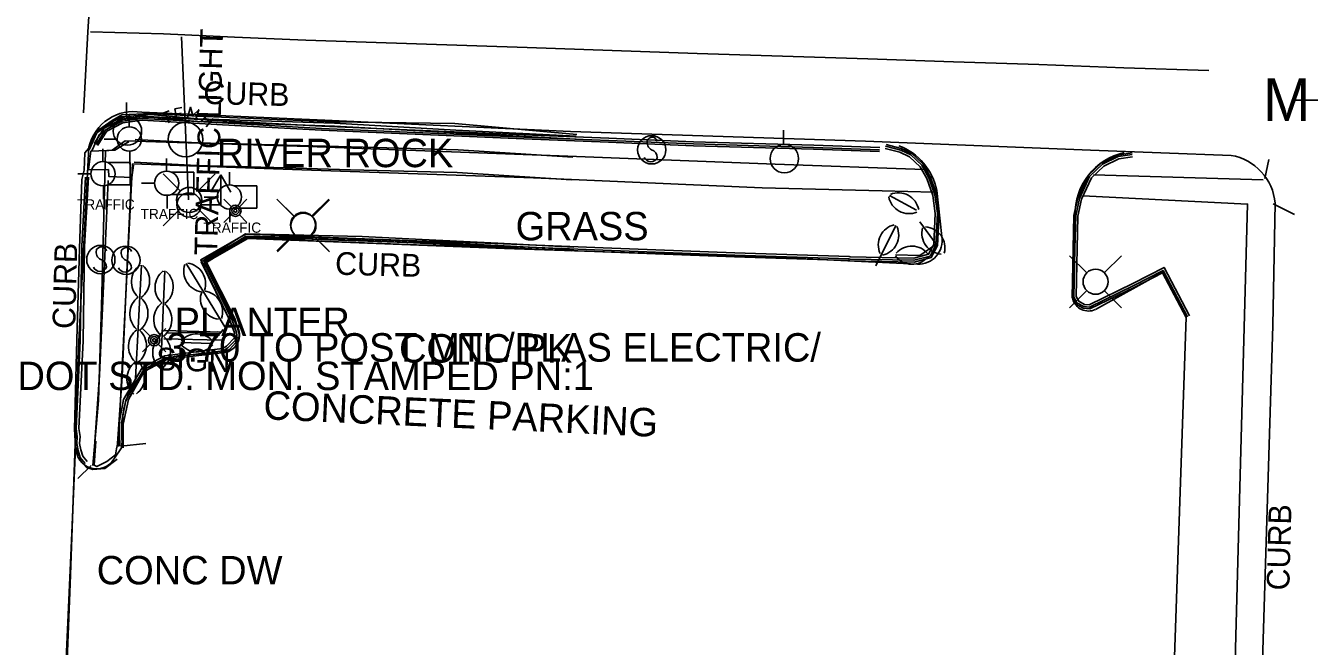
# Model space of a CAD drawing. Extents: x 978516 to 993312, y 1836504 to 1846212.
# Drawn here: x 992520.8 to 992746.7, y 1843805 to 1843914.2 of the extents above; entities that cross this region are included whole.
import ezdxf

# ---------------------------------------------------------------- set-up
doc = ezdxf.new("R2010")
doc.units = 0
for name, color, linetype in [('S_CURB', 7, 'Continuous'), ('S_CURB_ANNOT', 7, 'Continuous'), ('S_DRIVEWAY', 7, 'Continuous'), ('S_EDGE_PAVEMENT', 7, 'Continuous'), ('S_MANHOLE', 7, 'Continuous'), ('S_PARKING', 7, 'Continuous'), ('S_PARKING_ANNOT', 7, 'Continuous'), ('S_PAVEMENT_CROWN', 7, 'Continuous'), ('S_PRIMARY_CTL_ANNOT', 7, 'Continuous'), ('S_SIDEWALK', 7, 'Continuous'), ('S_SIGN', 7, 'Continuous'), ('S_SIGN_ANNOT', 7, 'Continuous'), ('S_SPRINKLER_HEAD', 7, 'Continuous'), ('S_SURVEY_TEXT_ANNOT', 7, 'Continuous'), ('S_TELEPHONE_UTILITIES', 7, 'Continuous'), ('S_TRAFFIC_SIGNAL', 7, 'Continuous'), ('S_TRAFFIC_SIGNAL_ANNOT', 7, 'Continuous'), ('S_TREE', 7, 'Continuous'), ('S_UTILITY_POLE', 7, 'Continuous')]:
    doc.layers.add(name, color=color, linetype=linetype)

msp = doc.modelspace()

# ---------------------------------------------------------------- linework, layer by layer
at = {"layer": 'S_CURB'}
for points in [[(992617.67, 1843894.74), (992596.51, 1843895.82), (992575.17, 1843897.02), (992551.08, 1843897.81), (992542.77, 1843898.58), (992537.62, 1843898.18), (992536.07, 1843897.27), (992533.34, 1843895.32), (992531.96, 1843892.37)], [(992617.65, 1843894.24), (992596.48, 1843895.32), (992575.15, 1843896.52), (992551.05, 1843897.31), (992542.76, 1843898.08), (992537.77, 1843897.69), (992536.35, 1843896.85), (992533.74, 1843894.99), (992532.42, 1843892.16)], [(992532.88, 1843893.49), (992534.59, 1843896.15), (992537.69, 1843897.76), (992541.28, 1843898.28), (992555.47, 1843897.47), (992572.89, 1843896.5), (992590.69, 1843895.73), (992608.49, 1843894.97), (992623.4, 1843894.38), (992638.32, 1843893.78), (992659.46, 1843893.19), (992671.09, 1843892.76)], [(992533.22, 1843893.28), (992534.87, 1843895.84), (992537.81, 1843897.38), (992541.3, 1843897.88), (992555.45, 1843897.07), (992572.87, 1843896.1), (992590.67, 1843895.33), (992608.47, 1843894.57), (992623.39, 1843893.98), (992638.3, 1843893.38), (992659.45, 1843892.79), (992671.07, 1843892.36)], [(992672.11, 1843893), (992674.78, 1843892.31), (992676.54, 1843891.48), (992678.49, 1843889.63), (992679.73, 1843887.44), (992680.79, 1843884.42), (992681.23, 1843881.2), (992680.97, 1843875.58), (992679.94, 1843873.67), (992677.11, 1843872.92), (992665.81, 1843873.12), (992665.63, 1843873.18), (992645.56, 1843873.85), (992622.38, 1843874.7), (992603.33, 1843875.47), (992589.59, 1843875.97), (992575.85, 1843876.47), (992559.61, 1843877.11), (992552.14, 1843872.85), (992557.17, 1843862.37)], [(992672.01, 1843892.61), (992674.64, 1843891.93), (992676.31, 1843891.14), (992678.17, 1843889.38), (992679.36, 1843887.28), (992680.4, 1843884.33), (992680.83, 1843881.18), (992680.58, 1843875.69), (992679.67, 1843874.01), (992677.07, 1843873.32), (992665.87, 1843873.52), (992665.7, 1843873.58), (992645.58, 1843874.25), (992622.39, 1843875.09), (992603.35, 1843875.87), (992589.61, 1843876.37), (992575.86, 1843876.87), (992559.51, 1843877.51), (992551.62, 1843873.01), (992556.81, 1843862.2)], [(992715.52, 1843891.51), (992713.01, 1843891.15), (992710.26, 1843889.83), (992708, 1843887.67), (992706.21, 1843883.82), (992705.56, 1843880.76), (992705.43, 1843875), (992705.25, 1843866.44), (992705.79, 1843865.44), (992706.97, 1843864.77), (992707.98, 1843864.69), (992715.82, 1843868.49), (992720.94, 1843871.14), (992725.25, 1843862.99)], [(992715.58, 1843891.11), (992713.13, 1843890.76), (992710.49, 1843889.5), (992708.33, 1843887.43), (992706.59, 1843883.7), (992705.96, 1843880.71), (992705.83, 1843874.99), (992705.65, 1843866.54), (992706.09, 1843865.73), (992707.09, 1843865.16), (992707.91, 1843865.1), (992715.64, 1843868.85), (992721.11, 1843871.68), (992725.6, 1843863.18)], [(992738.87, 1843887.31), (992739.56, 1843890.65)], [(992531.36, 1843887.55), (992530.68, 1843875.38), (992530.42, 1843858.8), (992529.67, 1843843.3), (992529.86, 1843841.92), (992529.8, 1843840.69), (992530.04, 1843839.49), (992530.39, 1843838.23), (992531.25, 1843837.21)], [(992531.86, 1843887.53), (992531.18, 1843875.37), (992530.92, 1843858.78), (992530.17, 1843843.33), (992530.37, 1843841.94), (992530.3, 1843840.72), (992530.53, 1843839.6), (992530.84, 1843838.47), (992531.63, 1843837.53)], [(992740.3, 1843882.86), (992744.07, 1843880.96)], [(992617.27, 1843875.24), (992603.91, 1843875.91), (992590.56, 1843876.58), (992579.99, 1843877.08), (992559.46, 1843877.56), (992551.7, 1843872.67), (992556.76, 1843862.23), (992557.53, 1843860.15), (992557.62, 1843859.32), (992556.14, 1843857.82), (992555.43, 1843857.4), (992545.32, 1843856.15), (992541.29, 1843854.01), (992538.04, 1843848.45), (992537.26, 1843844.36), (992537.39, 1843840.25)], [(992617.25, 1843874.84), (992603.89, 1843875.51), (992590.54, 1843876.18), (992579.97, 1843876.68), (992559.57, 1843877.16), (992552.22, 1843872.52), (992557.12, 1843862.39), (992557.93, 1843860.25), (992558.04, 1843859.18), (992556.39, 1843857.51), (992555.57, 1843857.01), (992545.44, 1843855.77), (992541.58, 1843853.71), (992538.42, 1843848.31), (992537.66, 1843844.32), (992537.79, 1843840.26)], [(992537.53, 1843840.24), (992541.95, 1843840.7)], [(992532.33, 1843836.86), (992529.99, 1843834.53)]]:
    msp.add_lwpolyline(points, dxfattribs=at)
at = {"layer": 'S_DRIVEWAY'}
for points in [[(992672.19, 1843893.29), (992674.88, 1843892.59), (992676.71, 1843891.73), (992678.73, 1843889.82), (992680, 1843887.57), (992681.08, 1843884.5), (992681.53, 1843881.22), (992681.27, 1843875.5), (992680.14, 1843873.41), (992677.15, 1843872.62), (992665.77, 1843872.82), (992665.58, 1843872.88), (992645.55, 1843873.55), (992622.36, 1843874.4), (992603.32, 1843875.17), (992589.58, 1843875.67), (992575.84, 1843876.17), (992559.68, 1843876.8), (992552.54, 1843872.73), (992557.44, 1843862.5)], [(992715.48, 1843891.81), (992712.92, 1843891.44), (992710.09, 1843890.08), (992707.76, 1843887.85), (992705.92, 1843883.92), (992705.26, 1843880.8), (992705.13, 1843875.01), (992704.95, 1843866.36), (992705.57, 1843865.22), (992706.88, 1843864.48), (992708.04, 1843864.38), (992715.95, 1843868.22), (992720.81, 1843870.74), (992724.98, 1843862.85)], [(992529.58, 1843840.07), (992529.73, 1843839.7), (992530.03, 1843838.26), (992530.63, 1843837.46), (992531.52, 1843836.5), (992532.61, 1843836.15), (992534.76, 1843836.33), (992536.88, 1843837.97)]]:
    msp.add_lwpolyline(points, dxfattribs=at)
at = {"layer": 'S_EDGE_PAVEMENT'}
for points in [[(992530.99, 1843898.83), (992531.76, 1843913.1), (992532.4, 1843923.07)], [(992617.8, 1843895.02), (992596.34, 1843897.01), (992574.93, 1843897.3), (992551.05, 1843898.26), (992542.82, 1843898.72), (992537.71, 1843898.51), (992536.05, 1843897.49), (992533.12, 1843895.47), (992531.91, 1843892.62), (992531.19, 1843891.83), (992531.11, 1843888.76), (992530.71, 1843887.16), (992530.28, 1843875.01), (992529.81, 1843858.92), (992529.38, 1843843.24), (992529.57, 1843840.08), (992528.89, 1843823.62), (992528.31, 1843810.6), (992527.72, 1843797.58)], [(992533.47, 1843893.11), (992535.08, 1843895.61), (992537.91, 1843897.09), (992541.31, 1843897.58), (992555.43, 1843896.77), (992572.86, 1843895.8), (992590.66, 1843895.04), (992608.46, 1843894.27), (992623.38, 1843893.68), (992638.29, 1843893.08), (992659.44, 1843892.49), (992671.06, 1843892.06)], [(992732.9, 1843891.37), (992708.14, 1843892.31), (992668.55, 1843893.86), (992616.65, 1843895.58), (992573.45, 1843897.54), (992541.25, 1843898.95)], [(992531.92, 1843892.81), (992530.15, 1843858.62), (992528.61, 1843816), (992526.44, 1843760.98), (992524.37, 1843693.54), (992523.34, 1843673.53), (992522.91, 1843662.91)], [(992734.26, 1843661.27), (992735.41, 1843691.46), (992736.76, 1843732.53), (992738.42, 1843802.41), (992740.22, 1843861.45), (992740.66, 1843882.97)]]:
    msp.add_lwpolyline(points, dxfattribs=at)
for centre, radius, start, end in [((992539.8, 1843890.99), 8.09, 79.7156, 166.9698), ((992731.35, 1843882.16), 9.34, 4.9714, 80.4766)]:
    msp.add_arc(centre, radius, start, end, dxfattribs=at)
at = {"layer": 'S_MANHOLE'}
msp.add_line((992744.05, 1843901.07), (992748.22, 1843901.07), dxfattribs=at)
at = {"layer": 'S_PARKING'}
for points in [[(992682.02, 1843877.1), (992681.11, 1843885.18)], [(992705.46, 1843880.82), (992705.03, 1843866.09)], [(992705.46, 1843880.82), (992705.03, 1843866.09)], [(992705.46, 1843880.82), (992705.03, 1843866.09)], [(992616.86, 1843874.58), (992601.74, 1843875.33), (992579.86, 1843876.49), (992559.56, 1843876.87), (992552.65, 1843872.53), (992557.61, 1843862.66), (992558.39, 1843860), (992558.3, 1843859.06), (992556.69, 1843857.21), (992555.35, 1843856.66), (992545.75, 1843855.51), (992541.64, 1843853.36), (992538.88, 1843848.43), (992537.98, 1843844.12), (992537.97, 1843839.96)], [(992552.37, 1843872.48), (992559.9, 1843876.78), (992605.07, 1843875.01), (992654.39, 1843873.38), (992677.7, 1843872.26)], [(992558.07, 1843861.21), (992552.37, 1843872.48)], [(992709.02, 1843864.25), (992720.99, 1843870.88), (992725.01, 1843862.9), (992722.13, 1843779.26), (992720.67, 1843720.73), (992702.24, 1843709.27)], [(992709.02, 1843864.25), (992720.99, 1843870.88), (992725.01, 1843862.9), (992722.13, 1843779.26), (992720.67, 1843720.73), (992702.24, 1843709.27)], [(992709.02, 1843864.25), (992720.99, 1843870.88), (992725.01, 1843862.9), (992722.13, 1843779.26), (992720.67, 1843720.73), (992702.24, 1843709.27)], [(992548.13, 1843856.2), (992554.89, 1843856.67)], [(992536.32, 1843837.98), (992537.69, 1843839.97), (992537.97, 1843842.83)]]:
    msp.add_lwpolyline(points, dxfattribs=at)
for centre, radius, start, end in [((992716.5, 1843881.09), 11.04, 102.5049, 181.4041), ((992716.5, 1843881.09), 11.04, 102.5049, 181.4041), ((992716.5, 1843881.09), 11.04, 102.5049, 181.4041), ((992677.93, 1843876.4), 4.15, 266.8349, 9.6651), ((992707.82, 1843866.9), 2.9, 196.2165, 294.3022), ((992707.82, 1843866.9), 2.9, 196.2165, 294.3022), ((992707.82, 1843866.9), 2.9, 196.2165, 294.3022), ((992555.31, 1843859.76), 3.11, 262.2576, 27.7625), ((992533.27, 1843839.83), 3.58, 177.6495, 328.6929)]:
    msp.add_arc(centre, radius, start, end, dxfattribs=at)
for centre, major_axis, ratio, start_param, end_param in [((992670.67, 1843883.12), (1.27, 10.57), 0.999856, 5.026701, 6.039939), ((992549.64, 1843844.55), (-10.44, -5.48), 0.99623, 4.358973, 5.945381)]:
    msp.add_ellipse(centre, major_axis=major_axis, ratio=ratio, start_param=start_param, end_param=end_param, dxfattribs=at)
at = {"layer": 'S_PAVEMENT_CROWN'}
msp.add_lwpolyline([(992532.24, 1843913.1), (992545.04, 1843912.75), (992557.56, 1843912.19), (992570.08, 1843911.63), (992589.56, 1843910.99), (992609.04, 1843910.35), (992623.99, 1843909.84), (992638.94, 1843909.32), (992653.98, 1843908.82), (992669.01, 1843908.33), (992684.05, 1843907.83), (992699.08, 1843907.33), (992714.03, 1843906.8), (992728.99, 1843906.28)], dxfattribs=at)
at = {"layer": 'S_SIDEWALK'}
for points in [[(992538.95, 1843893.77), (992538.62, 1843893.61), (992536.48, 1843892.29), (992532.25, 1843892.11), (992531.86, 1843888.84), (992535.36, 1843888.88), (992535.45, 1843887.64), (992539.51, 1843887.48), (992539.78, 1843889.65)], [(992678.88, 1843888.92), (992652.68, 1843889.85), (992614.69, 1843891.31), (992570.5, 1843892.94), (992545.5, 1843893.72), (992538.34, 1843893.91), (992536.03, 1843892.27), (992534.87, 1843892.18), (992534.13, 1843864.87), (992533.61, 1843848.26), (992532.62, 1843836.84)], [(992617.07, 1843891.07), (992596.93, 1843892.37), (992578.08, 1843892.85), (992564.58, 1843893.22), (992551.08, 1843893.58), (992540.09, 1843894.16)], [(992537.08, 1843840.19), (992538.05, 1843859.91), (992539.63, 1843889.88), (992569.4, 1843888.86), (992610.17, 1843887.44), (992650.42, 1843885.69), (992671.53, 1843885.13), (992680.56, 1843884.91)], [(992616.82, 1843887.08), (992596.75, 1843888.37), (992577.98, 1843888.85), (992564.45, 1843889.22), (992550.92, 1843889.58), (992539.87, 1843890.17)], [(992532.95, 1843841.01), (992533.78, 1843852.7), (992534.6, 1843871), (992535.35, 1843886.97)], [(992536.94, 1843840.72), (992537.78, 1843852.47), (992538.6, 1843870.82), (992539.35, 1843886.78)], [(992708.72, 1843887.94), (992738.55, 1843887.09)], [(992706.82, 1843884.24), (992735.81, 1843882.82), (992733.91, 1843813.42), (992731.56, 1843725.37), (992729.74, 1843663.38)], [(992533.13, 1843841.1), (992532.86, 1843836.89), (992533.33, 1843836.65), (992535.06, 1843837.53), (992536.61, 1843838.74), (992536.76, 1843839.79), (992537.03, 1843840.81)]]:
    msp.add_lwpolyline(points, dxfattribs=at)
at = {"layer": 'S_SIGN'}
msp.add_line((992545.55, 1843860.11), (992554.5, 1843860.35), dxfattribs=at)
for points in [[(992555.27, 1843858.85), (992545.12, 1843859.12)], [(992545.16, 1843860.58), (992555.31, 1843860.31)]]:
    msp.add_lwpolyline(points, dxfattribs=at)
for centre in [(992630.96, 1843892.35), (992534.03, 1843873.06), (992538.44, 1843872.94)]:
    msp.add_circle(centre, 2.49, dxfattribs=at)
for centre, radius, start, end in [((992631.64, 1843893.67), 1.5, 167.1196, 241.9813), ((992631.03, 1843893.62), 0.95, 16.5258, 156.8957), ((992630.81, 1843891.53), 1.28, 204.641, 335.359), ((992630.55, 1843891.01), 1.4, 358.6529, 73.7063), ((992534.11, 1843874.33), 0.95, 16.5258, 156.8957), ((992538.51, 1843874.21), 0.95, 16.5258, 156.8957), ((992534.72, 1843874.39), 1.5, 167.1196, 241.9813), ((992533.62, 1843871.72), 1.4, 358.6529, 73.7063), ((992539.12, 1843874.27), 1.5, 167.1196, 241.9813), ((992538.03, 1843871.6), 1.4, 358.6529, 73.7063), ((992533.88, 1843872.24), 1.28, 204.641, 335.359), ((992538.29, 1843872.12), 1.28, 204.641, 335.359)]:
    msp.add_arc(centre, radius, start, end, dxfattribs=at)
at = {"layer": 'S_SPRINKLER_HEAD'}
for p, q in [((992557, 1843882.34), (992555.66, 1843883.68)), ((992558.41, 1843882.34), (992559.75, 1843883.68)), ((992557, 1843880.93), (992555.66, 1843879.59)), ((992558.41, 1843880.93), (992559.75, 1843879.59)), ((992542.72, 1843859.58), (992541.38, 1843860.92)), ((992544.13, 1843859.58), (992545.47, 1843860.92)), ((992542.72, 1843858.17), (992541.38, 1843856.83)), ((992544.13, 1843858.17), (992545.47, 1843856.83))]:
    msp.add_line(p, q, dxfattribs=at)
for centre, radius in [((992557.71, 1843881.64), 0.994), ((992557.71, 1843881.64), 0.634), ((992557.71, 1843881.64), 0.274), ((992543.42, 1843858.87), 0.994), ((992543.42, 1843858.87), 0.634), ((992543.42, 1843858.87), 0.274)]:
    msp.add_circle(centre, radius, dxfattribs=at)
at = {"layer": 'S_TELEPHONE_UTILITIES'}
for p, q in [((992548.31, 1843899.79), (992547.07, 1843899.56)), ((992544.63, 1843898.67), (992546.06, 1843899.21)), ((992545.36, 1843898.98), (992546.06, 1843897.12)), ((992547.07, 1843899.56), (992547.42, 1843897.66)), ((992548.19, 1843898.79), (992547.26, 1843898.63)), ((992547.42, 1843897.66), (992548.66, 1843897.86)), ((992551.6, 1843897.24), (992552.84, 1843898.71)), ((992552.26, 1843898.01), (992553.23, 1843897.2)), ((992553.81, 1843897.89), (992552.57, 1843896.42))]:
    msp.add_line(p, q, dxfattribs=at)
msp.add_lwpolyline([(992550.71, 1843897.55), (992551.25, 1843899.41), (992550.21, 1843898.4), (992549.82, 1843899.83), (992549.28, 1843897.97)], dxfattribs=at)
msp.add_circle((992548.95, 1843894.17), 3.05, dxfattribs=at)
at = {"layer": 'S_TRAFFIC_SIGNAL'}
msp.add_lwpolyline([(992549.47, 1843883.57), (992548.25, 1843912.25)], dxfattribs=at)
at = {"layer": 'S_TREE'}
for points in [[(992672.7, 1843884.04), (992672.79, 1843884)], [(992672.78, 1843884.32), (992677.57, 1843881.74)], [(992673.88, 1843873.9), (992678.14, 1843873.79), (992681, 1843875.74), (992678.15, 1843879.71)], [(992673.89, 1843879.05), (992670.38, 1843871.95)], [(992673.62, 1843879.12), (992673.57, 1843879.03)], [(992673.93, 1843873.62), (992674.03, 1843873.62)], [(992541.16, 1843872.08), (992540.15, 1843852.12)], [(992540.88, 1843872.03), (992540.88, 1843871.93)], [(992545.28, 1843871.05), (992544.66, 1843855.88)], [(992545, 1843871), (992545, 1843870.9)], [(992548.85, 1843872.14), (992548.9, 1843872.05)], [(992549.05, 1843872.34), (992556.02, 1843860.94)], [(992548.1, 1843858.48), (992553.49, 1843858.31), (992555.57, 1843860.73)], [(992548.15, 1843858.2), (992548.25, 1843858.2)]]:
    msp.add_lwpolyline(points, dxfattribs=at)
for centre, start, end in [((992676.23, 1843884.77), 190.8887, 292.4856), ((992674.36, 1843881.15), 10.8887, 112.4856), ((992674.46, 1843875.62), 102.8918, 204.4887), ((992670.78, 1843877.36), 282.8918, 24.4887), ((992682.13, 1843877.66), 164.8299, 266.4268), ((992678.91, 1843875.16), 344.8299, 86.4268), ((992676.72, 1843871.79), 37.6879, 139.2848), ((992676.76, 1843875.86), 217.6879, 319.2848), ((992543.05, 1843869.16), 126.3098, 227.9067), ((992538.98, 1843869.3), 306.3098, 47.9067), ((992547.2, 1843868.15), 126.8748, 228.4717), ((992543.13, 1843868.25), 306.8748, 48.4717), ((992552.26, 1843870.99), 160.6388, 262.2357), ((992548.82, 1843868.81), 340.6388, 82.2357), ((992542.77, 1843863.52), 126.3098, 227.9067), ((992538.69, 1843863.57), 306.3098, 47.9067), ((992555.21, 1843866.17), 160.6388, 262.2357), ((992551.81, 1843863.91), 340.6388, 82.2357), ((992546.97, 1843862.51), 126.8748, 228.4717), ((992542.89, 1843862.52), 306.8748, 48.4717), ((992542.53, 1843857.77), 126.3098, 227.9067), ((992538.41, 1843857.93), 306.3098, 47.9067), ((992546.79, 1843856.76), 126.8748, 228.4717), ((992542.66, 1843856.87), 306.8748, 48.4717), ((992550.92, 1843856.35), 37.4239, 139.0208), ((992550.98, 1843860.43), 217.4239, 319.0208), ((992542.26, 1843852.1), 126.3098, 227.9067), ((992538.13, 1843852.38), 306.3098, 47.9067)]:
    msp.add_arc(centre, 3.64, start, end, dxfattribs=at)
at = {"layer": 'S_UTILITY_POLE'}
for p, q in [((992538.57, 1843898.18), (992538.57, 1843900.66)), ((992539.04, 1843896.36), (992539.04, 1843898.61)), ((992654.15, 1843893.33), (992654.15, 1843895.81)), ((992536.94, 1843894.23), (992534.62, 1843894.23)), ((992534.4, 1843890.25), (992534.4, 1843892.5)), ((992539.11, 1843889.81), (992539.11, 1843892.14)), ((992545.61, 1843888.59), (992545.61, 1843890.84)), ((992539.21, 1843890.1), (992535.33, 1843890.1)), ((992539.21, 1843886.19), (992539.21, 1843890.1)), ((992532.31, 1843888.12), (992529.99, 1843888.12)), ((992543.52, 1843886.46), (992541.19, 1843886.46)), ((992547.98, 1843885.12), (992545, 1843888.11)), ((992550.42, 1843888.43), (992546.54, 1843888.43)), ((992550.42, 1843884.52), (992550.42, 1843888.43)), ((992551.16, 1843885.12), (992554.15, 1843888.11)), ((992555.13, 1843887.98), (992553.35, 1843884.88)), ((992555.13, 1843882.67), (992555.13, 1843887.98)), ((992555.13, 1843887.98), (992556.91, 1843884.92)), ((992556.66, 1843886.18), (992556.66, 1843888.43)), ((992534.48, 1843883.7), (992534.48, 1843886.03)), ((992539.21, 1843886.19), (992535.33, 1843886.19)), ((992545.69, 1843882.04), (992545.69, 1843884.36)), ((992550.42, 1843884.52), (992546.54, 1843884.52)), ((992554.57, 1843884.05), (992552.24, 1843884.05)), ((992561.47, 1843886.03), (992557.59, 1843886.03)), ((992561.47, 1843882.12), (992561.47, 1843886.03)), ((992547.98, 1843881.95), (992545, 1843878.96)), ((992551.16, 1843881.95), (992554.15, 1843878.96)), ((992551.6, 1843882.67), (992555.13, 1843882.67)), ((992556.74, 1843879.63), (992556.74, 1843881.96)), ((992561.47, 1843882.12), (992557.59, 1843882.12)), ((992568, 1843880.72), (992565.02, 1843883.7)), ((992568.08, 1843880.59), (992565.1, 1843883.58)), ((992571.18, 1843880.72), (992574.16, 1843883.7)), ((992571.26, 1843880.59), (992574.25, 1843883.58)), ((992568, 1843877.54), (992565.02, 1843874.56)), ((992568.08, 1843877.41), (992565.1, 1843874.43)), ((992571.18, 1843877.54), (992574.16, 1843874.56)), ((992571.26, 1843877.41), (992574.25, 1843874.43)), ((992707.47, 1843870.75), (992704.48, 1843873.73)), ((992710.65, 1843870.75), (992713.63, 1843873.73)), ((992707.47, 1843867.57), (992704.48, 1843864.58)), ((992710.65, 1843867.57), (992713.63, 1843864.58))]:
    msp.add_line(p, q, dxfattribs=at)
for centre, radius in [((992538.71, 1843895.66), 2.5), ((992539.04, 1843894.25), 2.13), ((992654.3, 1843890.81), 2.5), ((992534.41, 1843888.14), 2.13), ((992545.61, 1843886.48), 2.13), ((992549.58, 1843883.54), 2.21), ((992549.54, 1843882.66), 2.13), ((992556.66, 1843884.07), 2.13), ((992569.6, 1843879.14), 2.21), ((992569.68, 1843879.01), 2.21), ((992709.06, 1843869.16), 2.21)]:
    msp.add_circle(centre, radius, dxfattribs=at)

# ---------------------------------------------------------------- texts
at = {"layer": 'S_CURB_ANNOT'}
for rotation, p in [(358.4864, (992552.02, 1843900.43)), (88.4864, (992529.51, 1843860.81)), (358.4864, (992575.21, 1843870.4)), (88.4864, (992743.14, 1843814.83))]:
    msp.add_text('CURB', height=4, rotation=rotation, dxfattribs=at).set_placement(p)
at = {"layer": 'S_MANHOLE'}
msp.add_text('M', height=7.46, dxfattribs=at).set_placement((992738.54, 1843897.45))
at = {"layer": 'S_PARKING_ANNOT'}
msp.add_text('CONCRETE PARKING', height=5.0005, rotation=357.4231, dxfattribs=at).set_placement((992562.56, 1843844.98))
at = {"layer": 'S_PRIMARY_CTL_ANNOT'}
msp.add_text('PD:ARDOT STD. MON. STAMPED PN:1', height=5, dxfattribs=at).set_placement((992498.93, 1843850.1))
at = {"layer": 'S_SIGN_ANNOT'}
msp.add_text('3.70 TO POST MTL/PLAS ELECTRIC/', height=5, dxfattribs=at).set_placement((992545.55, 1843855.11))
msp.add_text('SIGN', height=4, rotation=358.4864, dxfattribs=at).set_placement((992543.71, 1843853.59))
at = {"layer": 'S_SPRINKLER_HEAD'}
for p in [(992557.66, 1843881.59), (992543.37, 1843858.82)]:
    msp.add_text('+', height=0.1, dxfattribs=at).set_placement(p)
at = {"layer": 'S_SURVEY_TEXT_ANNOT'}
for s, p in [('RIVER ROCK', (992554.43, 1843889.3)), ('GRASS', (992607.01, 1843876.43)), ('PLANTER', (992547.01, 1843859.59)), ('CONC PK', (992586.51, 1843854.94)), ('CONC DW', (992533.31, 1843815.93))]:
    msp.add_text(s, height=5, dxfattribs=at).set_placement(p)
at = {"layer": 'S_TRAFFIC_SIGNAL_ANNOT'}
msp.add_text('TRAFFIC LIGHT', height=4.0004, rotation=88.4864, dxfattribs=at).set_placement((992554.49, 1843873.74))
at = {"layer": 'S_UTILITY_POLE'}
for p in [(992529.83, 1843881.84), (992541.03, 1843880.17), (992552.08, 1843877.77)]:
    msp.add_text('TRAFFIC', height=1.8, dxfattribs=at).set_placement(p)

doc.saveas('drawing.dxf')
